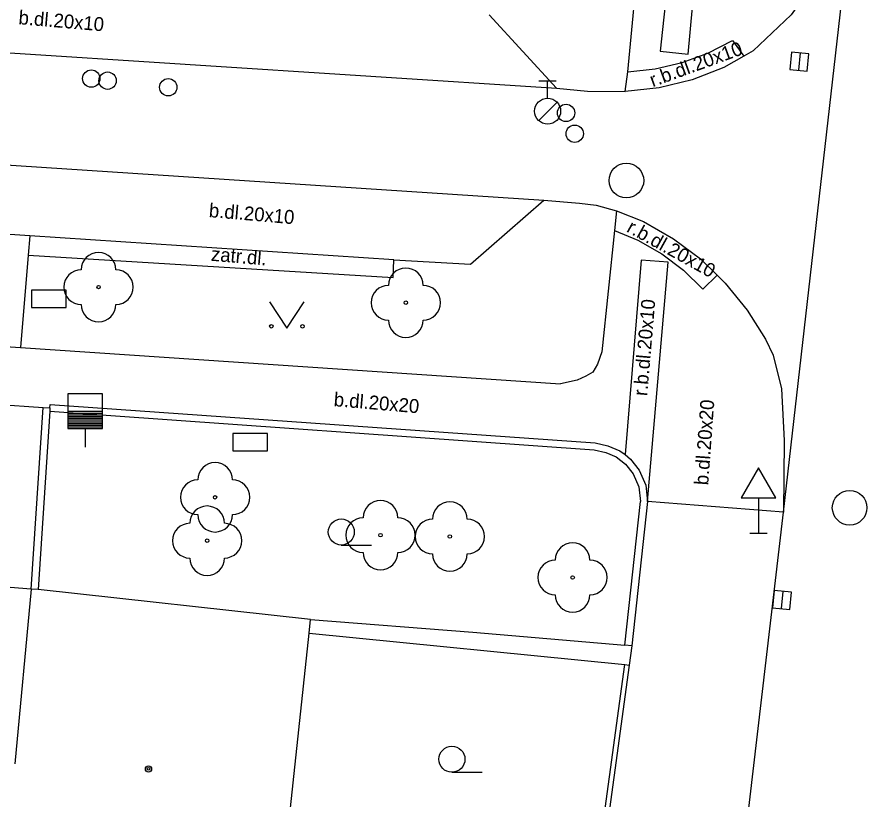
# Model space of a CAD drawing. Extents: x -596229 to -595156, y -1161237 to -1159376.
# Drawn here: x -595430.09 to -595405.58, y -1160965.07 to -1160942.5 of the extents above; entities that cross this region are included whole.
import ezdxf

# ---------------------------------------------------------------- set-up
doc = ezdxf.new("R2010")
doc.units = 0
for name, color, linetype in [('Level 22', 7, 'Continuous'), ('Level 24', 7, 'Continuous'), ('Level 27', 7, 'Continuous'), ('Level 28', 7, 'Continuous'), ('Level 34', 7, 'Continuous'), ('Level 36', 7, 'Continuous'), ('Level 39', 7, 'Continuous'), ('Specificka linie pasportu komunikaci', 7, 'Continuous'), ('TM - budovy zdene_ betonove - VP', 7, 'Continuous'), ('TM - chodniky - VP', 7, 'Continuous'), ('TM - komunikace - VP', 7, 'Continuous'), ('TM - plot dreveny - VP', 7, 'Continuous'), ('TM - plot zdeny_ ohradni zed - VP', 7, 'Continuous'), ('TM - podezdivka plotu - VP', 7, 'Continuous'), ('TM - popis povrchu', 7, 'Continuous'), ('TM - rozhrani mezi zpev. plochami mezi sebou - VP', 7, 'Continuous'), ('TM - rozhrani ploch obecne - VP', 7, 'Continuous')]:
    doc.layers.add(name, color=color, linetype=linetype)

msp = doc.modelspace()

# ---------------------------------------------------------------- linework, layer by layer
at = {"layer": 'Level 22'}
for centre in [(-595427.74, -1160950.29), (-595418.88, -1160950.74), (-595424.38, -1160956.35), (-595424.61, -1160957.6), (-595419.61, -1160957.44), (-595417.61, -1160957.48), (-595414.07, -1160958.66)]:
    msp.add_circle(centre, 0.05, dxfattribs=at)
for centre, start, end in [((-595427.74, -1160949.79), 0, 180), ((-595418.88, -1160950.24), 0, 180), ((-595428.24, -1160950.29), 90, 270), ((-595427.24, -1160950.29), 270, 90), ((-595419.38, -1160950.74), 90, 270), ((-595418.38, -1160950.74), 270, 90), ((-595427.74, -1160950.79), 180, 0), ((-595418.88, -1160951.24), 180, 0), ((-595424.38, -1160955.85), 0, 180), ((-595424.88, -1160956.35), 90, 270), ((-595423.88, -1160956.35), 270, 90), ((-595424.61, -1160957.1), 0, 180), ((-595419.61, -1160956.94), 0, 180), ((-595417.61, -1160956.98), 0, 180), ((-595424.38, -1160956.85), 180, 0), ((-595425.11, -1160957.6), 90, 270), ((-595424.11, -1160957.6), 270, 90), ((-595420.11, -1160957.44), 90, 270), ((-595419.11, -1160957.44), 270, 90), ((-595418.11, -1160957.48), 90, 270), ((-595417.11, -1160957.48), 270, 90), ((-595414.07, -1160958.16), 0, 180), ((-595419.61, -1160957.94), 180, 0), ((-595417.61, -1160957.98), 180, 0), ((-595424.61, -1160958.1), 180, 0), ((-595414.57, -1160958.66), 90, 270), ((-595413.57, -1160958.66), 270, 90), ((-595414.07, -1160959.16), 180, 0)]:
    msp.add_arc(centre, 0.5, start, end, dxfattribs=at)
at = {"layer": 'Level 24'}
for points in [[(-595429.677, -1160950.878), (-595428.677, -1160950.878), (-595428.677, -1160950.378), (-595429.677, -1160950.378)], [(-595423.868, -1160955.009), (-595422.868, -1160955.009), (-595422.868, -1160954.509), (-595423.868, -1160954.509)]]:
    msp.add_lwpolyline(points, close=True, dxfattribs=at)
at = {"layer": 'Level 27'}
for p, q in [((-595407.505, -1160943.541), (-595407.555, -1160944.039)), ((-595408.005, -1160959.061), (-595408.055, -1160959.559))]:
    msp.add_line(p, q, dxfattribs=at)
for points in [[(-595407.754, -1160943.517), (-595407.803, -1160944.014), (-595407.306, -1160944.063), (-595407.257, -1160943.566)], [(-595408.254, -1160959.037), (-595408.303, -1160959.534), (-595407.806, -1160959.583), (-595407.757, -1160959.086)]]:
    msp.add_lwpolyline(points, close=True, dxfattribs=at)
for centre in [(-595412.52, -1160947.22), (-595406.08, -1160956.65)]:
    msp.add_circle(centre, 0.5, dxfattribs=at)
at = {"layer": 'Level 28'}
for p, q in [((-595415.04, -1160944.345), (-595414.54, -1160944.345)), ((-595414.79, -1160944.845), (-595414.79, -1160944.345)), ((-595415.048, -1160945.492), (-595414.518, -1160944.962)), ((-595428.63, -1160953.87), (-595427.63, -1160953.87)), ((-595428.63, -1160953.92), (-595427.63, -1160953.92)), ((-595428.63, -1160953.97), (-595427.63, -1160953.97)), ((-595428.63, -1160954.02), (-595427.63, -1160954.02)), ((-595428.63, -1160954.07), (-595427.63, -1160954.07)), ((-595428.63, -1160954.12), (-595427.63, -1160954.12)), ((-595428.63, -1160954.17), (-595427.63, -1160954.17)), ((-595428.63, -1160954.22), (-595427.63, -1160954.22)), ((-595428.63, -1160954.27), (-595427.63, -1160954.27)), ((-595428.63, -1160954.32), (-595427.63, -1160954.32)), ((-595428.13, -1160954.37), (-595428.13, -1160954.9))]:
    msp.add_line(p, q, dxfattribs=at)
msp.add_lwpolyline([(-595428.63, -1160954.37), (-595427.63, -1160954.37), (-595427.63, -1160953.37), (-595428.63, -1160953.37)], close=True, dxfattribs=at)
for centre, radius in [((-595427.95, -1160944.28), 0.25), ((-595427.48, -1160944.34), 0.25), ((-595425.73, -1160944.53), 0.25), ((-595414.79, -1160945.22), 0.375), ((-595414.26, -1160945.27), 0.25), ((-595414.01, -1160945.87), 0.25)]:
    msp.add_circle(centre, radius, dxfattribs=at)
at = {"layer": 'Level 34'}
for p, q in [((-595408.71, -1160956.362), (-595408.71, -1160957.38)), ((-595408.96, -1160957.38), (-595408.46, -1160957.38))]:
    msp.add_line(p, q, dxfattribs=at)
msp.add_lwpolyline([(-595409.21, -1160956.362), (-595408.21, -1160956.362), (-595408.71, -1160955.496)], close=True, dxfattribs=at)
at = {"layer": 'Level 36'}
for p, q in [((-595420.74, -1160957.725), (-595419.865, -1160957.725)), ((-595417.55, -1160964.275), (-595416.675, -1160964.275))]:
    msp.add_line(p, q, dxfattribs=at)
msp.add_lwpolyline([(-595422.81, -1160950.72), (-595422.31, -1160951.47), (-595421.81, -1160950.72)], dxfattribs=at)
for centre, radius in [((-595422.76, -1160951.42), 0.05), ((-595421.861, -1160951.42), 0.05), ((-595420.74, -1160957.35), 0.375), ((-595417.55, -1160963.9), 0.375)]:
    msp.add_circle(centre, radius, dxfattribs=at)
at = {"layer": 'Level 39'}
for radius in [0.09, 0.0398]:
    msp.add_circle((-595426.3, -1160964.18), radius, dxfattribs=at)
at = {"layer": 'Specificka linie pasportu komunikaci'}
msp.add_lwpolyline([(-595407.99, -1160956.78), (-595405.8, -1160937.54)], dxfattribs=at)
at = {"layer": 'TM - budovy zdene_ betonove - VP'}
for points in [[(-595429.68, -1160959), (-595438.36, -1160958.31)], [(-595429.68, -1160959), (-595430.16, -1160964.03)], [(-595429.48, -1160959.01), (-595429.68, -1160959)], [(-595421.63, -1160959.87), (-595429.48, -1160959.01)], [(-595421.67, -1160960.27), (-595421.63, -1160959.87)], [(-595422.72, -1160970.15), (-595421.67, -1160960.27)]]:
    msp.add_lwpolyline(points, dxfattribs=at)
at = {"layer": 'TM - chodniky - VP'}
for points in [[(-595412.48, -1160944.09), (-595412.14, -1160940.54)], [(-595412.55, -1160944.65), (-595412.48, -1160944.09)], [(-595412.8, -1160948.09), (-595412.86, -1160948.66)], [(-595412.86, -1160948.66), (-595413.23, -1160952.16), (-595413.35, -1160952.51), (-595413.49, -1160952.74), (-595413.69, -1160952.86)], [(-595429.72, -1160948.81), (-595429.77, -1160949.37)], [(-595429.77, -1160949.37), (-595429.99, -1160952.03)], [(-595429.99, -1160952.03), (-595414.42, -1160953.08)], [(-595413.69, -1160952.86), (-595413.94, -1160952.97), (-595414.42, -1160953.08)]]:
    msp.add_lwpolyline(points, dxfattribs=at)
at = {"layer": 'TM - komunikace - VP'}
for points in [[(-595405.95, -1160938.37), (-595406.29, -1160939.83), (-595406.9, -1160941.21), (-595407.77, -1160942.44), (-595408.86, -1160943.48)], [(-595416.48, -1160942.44), (-595414.53, -1160944.56)], [(-595408.86, -1160943.48), (-595409.13, -1160943.63)], [(-595409.13, -1160943.63), (-595409.71, -1160943.96), (-595410.62, -1160944.32), (-595411.57, -1160944.55), (-595412.55, -1160944.65)], [(-595414.53, -1160944.56), (-595413.64, -1160944.64)], [(-595413.64, -1160944.64), (-595412.55, -1160944.65)], [(-595419.23, -1160949.5), (-595417.01, -1160949.63), (-595414.9, -1160947.78)], [(-595414.9, -1160947.78), (-595413.87, -1160947.87), (-595413.39, -1160947.93), (-595412.8, -1160948.09)], [(-595412.8, -1160948.09), (-595412.03, -1160948.4), (-595411.16, -1160948.9), (-595410.38, -1160949.48), (-595409.9, -1160949.95)], [(-595429.72, -1160948.81), (-595431.17, -1160948.72)], [(-595419.23, -1160949.5), (-595429.72, -1160948.81)], [(-595409.9, -1160949.95), (-595409.67, -1160950.18), (-595409.04, -1160950.96)], [(-595409.04, -1160950.96), (-595408.51, -1160951.79), (-595408.29, -1160952.25), (-595408.05, -1160953.22)], [(-595408.05, -1160953.22), (-595407.97, -1160954.71), (-595407.99, -1160956.78)], [(-595410.19, -1160975.99), (-595409.72, -1160971.55), (-595407.99, -1160956.78)]]:
    msp.add_lwpolyline(points, dxfattribs=at)
at = {"layer": 'TM - plot dreveny - VP'}
for points in [[(-595429.15, -1160953.87), (-595429.48, -1160959.01)], [(-595429.15, -1160953.77), (-595429.15, -1160953.87)], [(-595429.15, -1160953.87), (-595413.45, -1160954.98), (-595413.11, -1160955.06), (-595412.81, -1160955.18), (-595412.54, -1160955.39), (-595412.32, -1160955.67), (-595412.16, -1160956.05), (-595412.11, -1160956.47)], [(-595412.56, -1160960.61), (-595412.11, -1160956.47)]]:
    msp.add_lwpolyline(points, dxfattribs=at)
at = {"layer": 'TM - plot zdeny_ ohradni zed - VP'}
for points in [[(-595421.67, -1160960.27), (-595412.56, -1160961.17)], [(-595414.48, -1160975.5), (-595413.86, -1160970.67), (-595412.56, -1160961.17)]]:
    msp.add_lwpolyline(points, dxfattribs=at)
at = {"layer": 'TM - podezdivka plotu - VP'}
for points in [[(-595429.15, -1160953.77), (-595429.14, -1160953.67), (-595413.42, -1160954.78), (-595413.05, -1160954.87), (-595412.71, -1160955.01), (-595412.55, -1160955.12)], [(-595429.68, -1160959), (-595429.34, -1160953.76)], [(-595429.34, -1160953.76), (-595429.15, -1160953.77)], [(-595412.55, -1160955.12), (-595412.4, -1160955.25), (-595412.15, -1160955.57), (-595411.96, -1160956), (-595411.91, -1160956.47)], [(-595411.91, -1160956.47), (-595412.36, -1160960.63)], [(-595421.63, -1160959.87), (-595416.95, -1160960.24), (-595412.56, -1160960.61)], [(-595412.36, -1160960.63), (-595412.56, -1160960.61)], [(-595412.36, -1160960.63), (-595412.44, -1160961.19)], [(-595412.44, -1160961.19), (-595413.74, -1160970.69), (-595414.36, -1160975.52)], [(-595412.56, -1160961.17), (-595412.44, -1160961.19)]]:
    msp.add_lwpolyline(points, dxfattribs=at)
at = {"layer": 'TM - rozhrani mezi zpev. plochami mezi sebou - VP'}
for points in [[(-595410.74, -1160943.58), (-595410.15, -1160937.21)], [(-595410.92, -1160937.69), (-595411.54, -1160943.49)], [(-595412.48, -1160944.09), (-595411.69, -1160944), (-595410.91, -1160943.82), (-595410.17, -1160943.55), (-595409.46, -1160943.18)], [(-595409.46, -1160943.18), (-595409.13, -1160943.63)], [(-595430.61, -1160943.52), (-595414.53, -1160944.56)], [(-595411.54, -1160943.49), (-595410.74, -1160943.58)], [(-595430.71, -1160946.75), (-595414.9, -1160947.78)], [(-595412.86, -1160948.66), (-595412.19, -1160948.94), (-595411.5, -1160949.33), (-595410.87, -1160949.8), (-595410.31, -1160950.35)], [(-595412.09, -1160949.51), (-595412.55, -1160955.12)], [(-595411.31, -1160949.57), (-595412.09, -1160949.51)], [(-595411.91, -1160956.47), (-595411.31, -1160949.57)], [(-595410.31, -1160950.35), (-595409.9, -1160949.95)], [(-595431.99, -1160951.9), (-595429.99, -1160952.03)], [(-595432.1, -1160953.57), (-595429.34, -1160953.76)], [(-595407.99, -1160956.78), (-595411.91, -1160956.47)]]:
    msp.add_lwpolyline(points, dxfattribs=at)
at = {"layer": 'TM - rozhrani ploch obecne - VP'}
msp.add_lwpolyline([(-595429.77, -1160949.37), (-595419.24, -1160950.01), (-595419.23, -1160949.5)], dxfattribs=at)

# ---------------------------------------------------------------- texts
at = {"layer": 'TM - popis povrchu'}
for s, rotation, p in [('b.dl.20x10', 355.1303, (-595430.06, -1160942.71)), ('r.b.dl.20x10', 20, (-595411.76, -1160944.53)), ('b.dl.20x10', 355.1303, (-595424.57, -1160948.27)), ('r.b.dl.20x10', 331, (-595412.54, -1160948.68)), ('zatr.dl.', 355.1303, (-595424.51, -1160949.53)), ('r.b.dl.20x10', 85.1303, (-595411.92, -1160953.44)), ('b.dl.20x20', 355.1303, (-595420.97, -1160953.72)), ('b.dl.20x20', 85.8455, (-595410.16, -1160956.01))]:
    msp.add_text(s, height=0.4, rotation=rotation, dxfattribs=at).set_placement(p)

doc.saveas('drawing.dxf')
